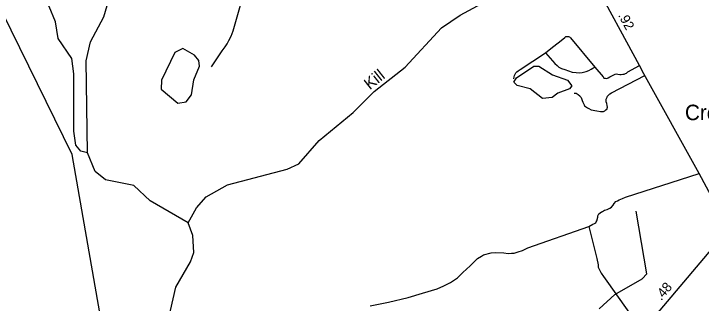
# Model space of a CAD drawing. Extents: x 2093524 to 2270757, y 289120 to 570408.
# Drawn here: x 2188348 to 2197238, y 530108 to 533846 of the extents above; entities that cross this region are included whole.
import ezdxf

# ---------------------------------------------------------------- set-up
doc = ezdxf.new("R2010")
doc.units = 0
for name, color, linetype in [('Exist Civil Demographics Community Label', 7, 'Continuous'), ('Exist Hydrographic Creek Single Shore', 7, 'Continuous'), ('Exist Hydrographic Misc Water Feature', 7, 'Continuous'), ('Exist Hydrographic Pond Under 1500 Sq Ft', 7, 'Continuous'), ('Exist Hydrographic Swamp Label', 7, 'Continuous'), ('Exist Road Non-System Type 51', 7, 'Continuous'), ('Exist Road Primary US Attributed', 7, 'Continuous'), ('Exist Road Primary US Mileage Hundredths English Label', 7, 'Continuous'), ('Exist Road Secondary Mileage Hundredths English Label', 7, 'Continuous'), ('Exist Road Secondary Type 51 Attributed', 7, 'Continuous'), ('Exist Utilities Telephone Line', 7, 'Continuous')]:
    doc.layers.add(name, color=color, linetype=linetype)

msp = doc.modelspace()

# ---------------------------------------------------------------- linework, layer by layer
at = {"layer": 'Exist Hydrographic Creek Single Shore'}
for points in [[(2189300.5, 532049.1), (2189283.5, 533240), (2189340.5, 533481.6), (2189513.5, 533806.2), (2189692.6, 534425.8), (2190011.4, 535183.6), (2190497.6, 536036.5), (2190521.6, 536137.7), (2190743.4, 536540), (2190932.5, 536998.6), (2191068.5, 537697.9), (2191167.5, 537974.7), (2191301.6, 538199.9)], [(2190605.6, 531147), (2190712.5, 531341.6), (2190836.5, 531483.5), (2191110.5, 531635.4), (2191883.5, 531839.6), (2192033.6, 531908.7), (2192297.5, 532208.4), (2192736.6, 532570.2), (2193009.7, 532840.3), (2193407.7, 533157), (2193878.7, 533662.5), (2194119.6, 533828.2), (2195231.6, 534429), (2195463.5, 534637.6), (2195628.6, 534847.4), (2195850.7, 535233.3), (2196272.7, 535667.6), (2196463.6, 535795), (2196571.6, 535828.9), (2196971.7, 535814.3), (2197195.6, 535924.5), (2197451.7, 536175.2)], [(2189300.5, 532049.1), (2189216.4, 532070.4), (2189149.6, 532147.2), (2189123.5, 532328.1), (2189126.4, 533069.4), (2189100.6, 533270), (2188923.4, 533526.1), (2188888.5, 533743.3), (2188804.5, 533941.8), (2188459.6, 534332.5), (2188291.4, 534565.5), (2188181.5, 534895.8), (2188064.7, 535412.1), (2188035.6, 535436.4), (2187806.5, 535548.1)], [(2190605.6, 531147), (2190112.5, 531429.2), (2189902.5, 531626.9), (2189535.5, 531699.9), (2189401.6, 531807.6), (2189300.5, 532049.1)], [(2189713.5, 528934.4), (2189745.5, 529110.9), (2190051.6, 529360.6), (2190182.6, 529653.2), (2190339.5, 529863.2), (2190445.5, 530313.7), (2190634.6, 530641.3), (2190675.6, 530765.1), (2190665.5, 530981.8), (2190605.6, 531147)]]:
    msp.add_lwpolyline(points, dxfattribs=at)
at = {"layer": 'Exist Hydrographic Misc Water Feature'}
for points in [[(2195184.7, 532753.9), (2195025.5, 532878.4), (2194858.6, 532917.9), (2194816.6, 532961.4), (2194849.6, 533019.8), (2195073.5, 533169.4), (2195139.6, 533171.3), (2195315.7, 533056.3), (2195507.6, 532990), (2195566.7, 532916.7), (2195533.7, 532874.7), (2195384.6, 532822), (2195309.5, 532764.5), (2195184.7, 532753.9)], [(2195919.6, 530036.3), (2196118.7, 530219.3), (2196474.7, 530422), (2196532.7, 530489.7), (2196394.7, 531296.1)]]:
    msp.add_lwpolyline(points, dxfattribs=at)
at = {"layer": 'Exist Hydrographic Pond Under 1500 Sq Ft'}
msp.add_lwpolyline([(2190470.9, 532690.8), (2190578.9, 532708.3), (2190644.8, 532798.8), (2190676.7, 532991.7), (2190750.8, 533167.3), (2190741.8, 533242.9), (2190683.9, 533309.8), (2190532.8, 533398), (2190432.7, 533347.6), (2190260.9, 532990.2), (2190253.7, 532872.3), (2190470.9, 532690.8)], dxfattribs=at)
at = {"layer": 'Exist Road Non-System Type 51'}
for points in [[(2190907.4, 533161.1), (2191044.1, 533366), (2191083.5, 533420.3), (2191109.2, 533458.5), (2191131.1, 533502.6), (2191160.7, 533554.9), (2191184.1, 533626.9), (2191514.2, 534772.9), (2191516.1, 534784.6), (2191519.8, 534804.9), (2191529.9, 534818.8), (2191543.6, 534831), (2191557.8, 534835), (2191569.7, 534839), (2191587.7, 534837.3), (2192070.1, 534766.6)], [(2195224.4, 533340.8), (2195316.1, 533415.4), (2195389.7, 533470), (2195449.3, 533516.4), (2195475, 533538.5), (2195489.1, 533550.7), (2195498.9, 533552.4), (2195508.8, 533552.6), (2195522.8, 533550.7), (2195533, 533548.8), (2195547.2, 533537), (2195861.6, 533157.1)], [(2194816.8, 533006.3), (2194818.9, 533030.2), (2194824.6, 533048.1), (2194832.5, 533066.3), (2194840.3, 533082.2), (2194854.4, 533096.4), (2194870.4, 533108.5), (2194896, 533126.7), (2195224.4, 533340.8)], [(2195224.4, 533340.8), (2195345.3, 533203.6), (2195373.6, 533177.8), (2195395.5, 533158), (2195429.9, 533140.2), (2195473.9, 533124.6), (2195570, 533093.1), (2195620.1, 533087.5), (2195664, 533082), (2195700.2, 533088.2), (2195749.9, 533098.3), (2195785.9, 533112.7), (2195815.8, 533128.8), (2195837.7, 533143.2), (2195861.6, 533157.1)], [(2195861.6, 533157.1), (2195970.3, 533030), (2195980.5, 533016), (2195990.3, 533014.1), (2196000.4, 533012.3), (2196016.4, 533008.4), (2196036.2, 533016.5), (2196058.2, 533032.8), (2196109.9, 533059), (2196126.1, 533065.2), (2196141.9, 533069.1), (2196159.9, 533065.5), (2196184.1, 533063.4), (2196204.2, 533063.6), (2196223.9, 533065.8), (2196240, 533065.8), (2196259.8, 533074), (2196269.8, 533080), (2196289.8, 533096.3), (2196440, 533177)], [(2195596.1, 532821.7), (2195620, 532819.9), (2195646.2, 532801.9), (2195666.2, 532788.1), (2195674.2, 532776.1), (2195684.1, 532764.1), (2195688.5, 532752.2), (2195698.5, 532726.4), (2195708.8, 532702.3), (2195722.9, 532670.5), (2195728.9, 532656.6), (2195741.1, 532646.5), (2195755.1, 532638.7), (2195769, 532630.9), (2195783.3, 532623), (2195815.5, 532607.3), (2195889.3, 532591.7), (2195933.4, 532585.9), (2195957.3, 532582.2), (2195973.4, 532582.2), (2195989.3, 532592.3), (2196005.3, 532604.5), (2196021.3, 532616.6), (2196023.2, 532628.7), (2196025.1, 532640.5), (2196022.8, 532660.5), (2196018.8, 532686.5), (2196010.4, 532710.3), (2196008.4, 532724.5), (2196010.4, 532742.5), (2196018.3, 532760.3), (2196020.1, 532770.5), (2196027.9, 532782.5), (2196038.1, 532796.7), (2196055.8, 532812.7), (2196077.7, 532826.7), (2196507.4, 533047.2)], [(2195785.7, 531097.4), (2195837.5, 531127.9), (2195857.4, 531136), (2195867.3, 531142), (2195873.3, 531146.2), (2195881.1, 531158.2), (2195887.3, 531172.1), (2195900.7, 531220.4), (2195902.7, 531236.5), (2195914.7, 531262.5), (2195930.3, 531274.6), (2195946.3, 531286.7), (2195960.3, 531294.7), (2195988.1, 531308.9), (2196020.1, 531319), (2196040, 531329.1), (2196057.9, 531337.3), (2196079.8, 531349.3), (2196099.7, 531375.5), (2196113.5, 531395.6), (2196133.3, 531419.8), (2196157.2, 531432.1), (2196177.1, 531444.1), (2196221.1, 531460.3), (2196260.8, 531478.5), (2197210.3, 531785.1)], [(2192957.7, 530076.5), (2193193.5, 530122.3), (2193447, 530183.8), (2193632.4, 530237.1), (2193824.1, 530294.3), (2193909.8, 530330.9), (2193997.4, 530377.7), (2194085.1, 530434), (2194156.4, 530504.7), (2194248, 530589.1), (2194309.5, 530649.6), (2194347, 530685.9), (2194394.9, 530718), (2194420.8, 530734.3), (2194522.6, 530757.1), (2194582.4, 530763.5), (2194684.3, 530758.1), (2194742.6, 530752.4), (2194786.6, 530754.8), (2194818.4, 530755.1), (2194872.2, 530771.4), (2194926, 530789.7), (2194995.9, 530822.4), (2195785.7, 531097.4)], [(2195785.7, 531097.4), (2195886.4, 530686.4), (2195903.1, 530604.7), (2195907.4, 530572.5), (2195925.5, 530530.8), (2195945.8, 530496.9), (2195974.2, 530455), (2196018.5, 530391.5), (2196478.8, 529744.9)]]:
    msp.add_lwpolyline(points, dxfattribs=at)
at = {"layer": 'Exist Road Primary US Attributed'}
msp.add_lwpolyline([(2197595.2, 531072.2), (2197591, 531078.1), (2197210.3, 531785.1), (2196495.1, 533069.2), (2196439.8, 533177.4), (2195842.3, 534282.8), (2195673.7, 534597.2), (2195439.3, 535030.1), (2195278.4, 535363)], dxfattribs=at)
at = {"layer": 'Exist Road Secondary Type 51 Attributed'}
msp.add_lwpolyline([(2197595.2, 531072.2), (2195953.4, 529132.2)], dxfattribs=at)
at = {"layer": 'Exist Utilities Telephone Line'}
msp.add_lwpolyline([(2199856.3, 513074.9), (2199729.2, 513523.9), (2199588.3, 513986.9), (2199445.1, 514449.6), (2191441, 518678.5), (2189101.9, 532029.4), (2186736.8, 536842.2), (2186256.7, 537830.5), (2186227.1, 537889.5), (2186206.7, 537890.9), (2184731.7, 537892.7), (2183304.1, 537906.1), (2181017.8, 537921.6), (2179875.1, 537925.3), (2178541.6, 537937.4), (2177776.7, 537942.6), (2177246.1, 537948.7)], dxfattribs=at)

# ---------------------------------------------------------------- texts
at = {"layer": 'Exist Civil Demographics Community Label'}
msp.add_text('Crossroads', height=200, dxfattribs=at).set_placement((2197027.2, 532472))
at = {"layer": 'Exist Hydrographic Swamp Label'}
msp.add_text('Kill', height=150, rotation=38.5101, dxfattribs=at).set_placement((2192951.9, 532857.2))
at = {"layer": 'Exist Road Primary US Mileage Hundredths English Label'}
msp.add_text('.92', height=125, rotation=298.39001, dxfattribs=at).set_placement((2196159.7, 533827.1))
at = {"layer": 'Exist Road Secondary Mileage Hundredths English Label'}
msp.add_text('.48', height=125, rotation=49.7593, dxfattribs=at).set_placement((2196720.3, 530135.1))

doc.saveas('drawing.dxf')
